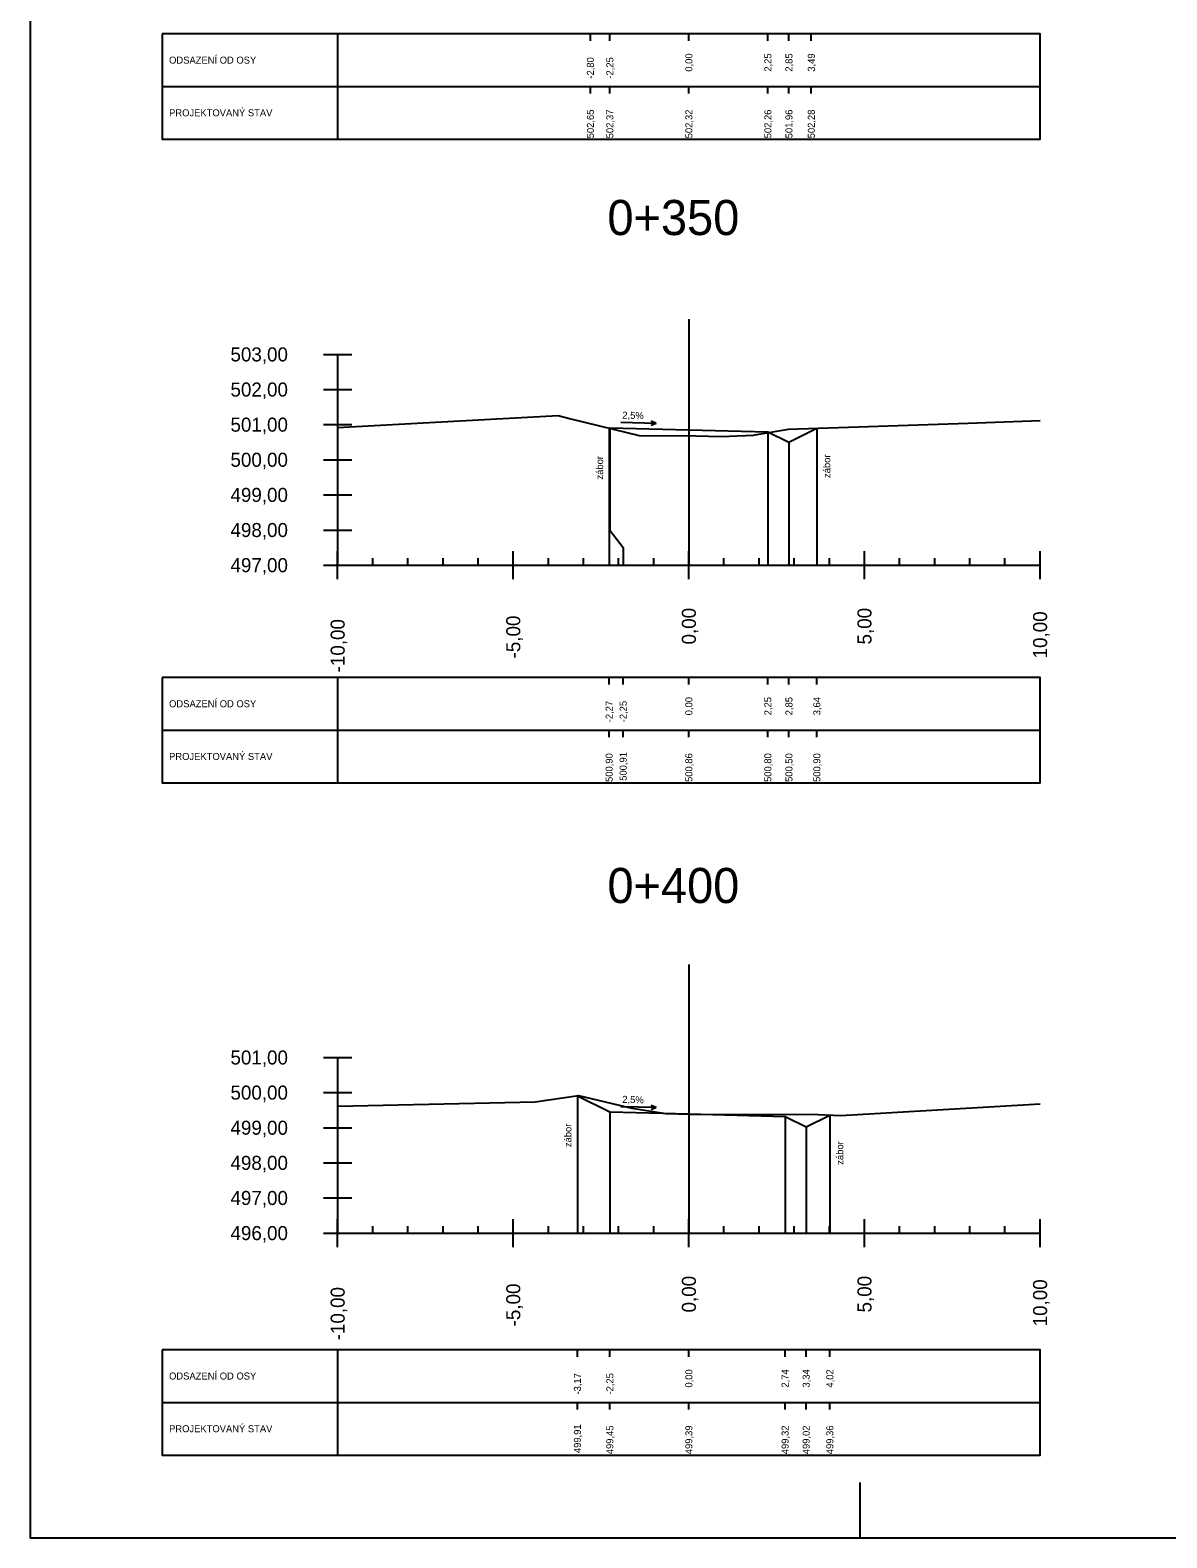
# Model space of a CAD drawing. Extents: x -631407 to -631215, y -1089700 to -1088598.
# Drawn here: x -631407.01 to -631374.65, y -1088943.43 to -1088900.51 of the extents above; entities that cross this region are included whole.
import ezdxf

# ---------------------------------------------------------------- set-up
doc = ezdxf.new("R2010")
doc.units = 0
for name, color, linetype in [('08_LEGENDA_HV', 7, 'Continuous'), ('59', 7, 'Continuous'), ('DTM-Breaklines', 7, 'Continuous'), ('NIVELETA_VYSKY', 7, 'Continuous'), ('REZ_BODY', 7, 'Continuous'), ('REZ_ODSTUPY', 7, 'Continuous'), ('REZ_POPIS', 7, 'Continuous'), ('REZ_RAMY', 7, 'Continuous'), ('REZ_STANICENI', 7, 'Continuous'), ('REZ_SVISLE', 7, 'Continuous'), ('REZ_TENKA', 7, 'Continuous'), ('REZ_TLUSTA', 7, 'Continuous'), ('TABULKA_POPIS', 7, 'Continuous'), ('TEREN', 7, 'Continuous'), ('zábor', 7, 'Continuous')]:
    doc.layers.add(name, color=color, linetype=linetype)

msp = doc.modelspace()

# ---------------------------------------------------------------- linework, layer by layer
at = {"layer": '08_LEGENDA_HV'}
msp.add_lwpolyline([(-631215.384, -1088943.435), (-631215.384, -1088765.235), (-631407.014, -1088765.235), (-631407.014, -1088943.435)], close=True, dxfattribs=at)
at = {"layer": '59'}
for p, q in [((-631398.658, -1088909.743), (-631397.858, -1088909.743)), ((-631398.258, -1088909.743), (-631398.258, -1088915.743)), ((-631398.658, -1088910.743), (-631397.858, -1088910.743)), ((-631398.658, -1088911.743), (-631397.858, -1088911.743)), ((-631398.658, -1088912.743), (-631397.858, -1088912.743)), ((-631398.658, -1088913.743), (-631397.858, -1088913.743)), ((-631398.658, -1088914.743), (-631397.858, -1088914.743)), ((-631398.658, -1088915.743), (-631397.858, -1088915.743)), ((-631398.658, -1088929.759), (-631397.858, -1088929.759)), ((-631398.258, -1088929.759), (-631398.258, -1088934.759)), ((-631398.658, -1088930.759), (-631397.858, -1088930.759)), ((-631398.658, -1088931.759), (-631397.858, -1088931.759)), ((-631398.658, -1088932.759), (-631397.858, -1088932.759)), ((-631398.658, -1088933.759), (-631397.858, -1088933.759)), ((-631398.658, -1088934.759), (-631397.858, -1088934.759))]:
    msp.add_line(p, q, dxfattribs=at)
at = {"layer": 'DTM-Breaklines'}
msp.add_line((-631383.384, -1088943.435), (-631383.384, -1088941.855), dxfattribs=at)
at = {"layer": 'REZ_RAMY'}
for p, q in [((-631403.258, -1088900.615), (-631403.258, -1088903.615)), ((-631398.258, -1088900.615), (-631398.258, -1088903.615)), ((-631391.062, -1088900.815), (-631391.062, -1088900.615)), ((-631390.508, -1088900.815), (-631390.508, -1088900.615)), ((-631388.258, -1088900.815), (-631388.258, -1088900.615)), ((-631386.008, -1088900.815), (-631386.008, -1088900.615)), ((-631385.408, -1088900.815), (-631385.408, -1088900.615)), ((-631384.771, -1088900.815), (-631384.771, -1088900.615)), ((-631403.258, -1088902.115), (-631378.258, -1088902.115)), ((-631391.062, -1088902.315), (-631391.062, -1088902.115)), ((-631390.508, -1088902.315), (-631390.508, -1088902.115)), ((-631388.258, -1088902.315), (-631388.258, -1088902.115)), ((-631386.008, -1088902.315), (-631386.008, -1088902.115)), ((-631385.408, -1088902.315), (-631385.408, -1088902.115)), ((-631384.771, -1088902.315), (-631384.771, -1088902.115)), ((-631403.258, -1088918.939), (-631403.258, -1088921.939)), ((-631398.258, -1088918.939), (-631398.258, -1088921.939)), ((-631390.529, -1088919.139), (-631390.529, -1088918.939)), ((-631390.129, -1088919.139), (-631390.129, -1088918.939)), ((-631388.258, -1088919.139), (-631388.258, -1088918.939)), ((-631386.008, -1088919.139), (-631386.008, -1088918.939)), ((-631385.408, -1088919.139), (-631385.408, -1088918.939)), ((-631384.613, -1088919.139), (-631384.613, -1088918.939)), ((-631403.258, -1088920.439), (-631378.258, -1088920.439)), ((-631390.529, -1088920.639), (-631390.529, -1088920.439)), ((-631390.129, -1088920.639), (-631390.129, -1088920.439)), ((-631388.258, -1088920.639), (-631388.258, -1088920.439)), ((-631386.008, -1088920.639), (-631386.008, -1088920.439)), ((-631385.408, -1088920.639), (-631385.408, -1088920.439)), ((-631384.613, -1088920.639), (-631384.613, -1088920.439)), ((-631398.258, -1088938.078), (-631398.258, -1088941.078)), ((-631391.432, -1088938.278), (-631391.432, -1088938.078)), ((-631390.508, -1088938.278), (-631390.508, -1088938.078)), ((-631388.258, -1088938.278), (-631388.258, -1088938.078)), ((-631385.518, -1088938.278), (-631385.518, -1088938.078)), ((-631384.918, -1088938.278), (-631384.918, -1088938.078)), ((-631384.243, -1088938.278), (-631384.243, -1088938.078)), ((-631403.258, -1088939.578), (-631378.258, -1088939.578)), ((-631391.432, -1088939.778), (-631391.432, -1088939.578)), ((-631390.508, -1088939.778), (-631390.508, -1088939.578)), ((-631388.258, -1088939.778), (-631388.258, -1088939.578)), ((-631385.518, -1088939.778), (-631385.518, -1088939.578)), ((-631384.918, -1088939.778), (-631384.918, -1088939.578)), ((-631384.243, -1088939.778), (-631384.243, -1088939.578))]:
    msp.add_line(p, q, dxfattribs=at)
for points in [[(-631403.258, -1088900.615), (-631403.258, -1088903.615), (-631378.258, -1088903.615), (-631378.258, -1088900.615)], [(-631403.258, -1088918.939), (-631403.258, -1088921.939), (-631378.258, -1088921.939), (-631378.258, -1088918.939)], [(-631403.258, -1088938.078), (-631403.258, -1088941.078), (-631378.258, -1088941.078), (-631378.258, -1088938.078)]]:
    msp.add_lwpolyline(points, close=True, dxfattribs=at)
at = {"layer": 'REZ_SVISLE'}
for points in [[(-631390.529, -1088911.842), (-631390.529, -1088914.743), (-631390.529, -1088915.243), (-631390.529, -1088915.743)], [(-631390.508, -1088911.832), (-631390.508, -1088914.743), (-631390.129, -1088915.243), (-631390.129, -1088915.743)], [(-631388.258, -1088911.888), (-631388.258, -1088914.743), (-631388.258, -1088915.243), (-631388.258, -1088915.743)], [(-631386.008, -1088911.944), (-631386.008, -1088914.743), (-631386.008, -1088915.243), (-631386.008, -1088915.743)], [(-631384.613, -1088911.847), (-631384.613, -1088914.743), (-631384.613, -1088915.243), (-631384.613, -1088915.743)], [(-631385.408, -1088912.244), (-631385.408, -1088914.743), (-631385.408, -1088915.243), (-631385.408, -1088915.743)], [(-631391.432, -1088930.848), (-631391.432, -1088933.759), (-631391.432, -1088934.259), (-631391.432, -1088934.759)], [(-631390.508, -1088931.31), (-631390.508, -1088933.759), (-631390.508, -1088934.259), (-631390.508, -1088934.759)], [(-631388.258, -1088931.367), (-631388.258, -1088933.759), (-631388.258, -1088934.259), (-631388.258, -1088934.759)], [(-631385.518, -1088931.435), (-631385.518, -1088933.759), (-631385.518, -1088934.259), (-631385.518, -1088934.759)], [(-631384.918, -1088931.735), (-631384.918, -1088933.759), (-631384.918, -1088934.259), (-631384.918, -1088934.759)], [(-631384.243, -1088931.397), (-631384.243, -1088933.759), (-631384.243, -1088934.259), (-631384.243, -1088934.759)]]:
    msp.add_lwpolyline(points, dxfattribs=at)
at = {"layer": 'REZ_TENKA'}
for p, q in [((-631397.258, -1088915.743), (-631397.258, -1088915.543)), ((-631396.258, -1088915.743), (-631396.258, -1088915.543)), ((-631395.258, -1088915.743), (-631395.258, -1088915.543)), ((-631394.258, -1088915.743), (-631394.258, -1088915.543)), ((-631392.258, -1088915.743), (-631392.258, -1088915.543)), ((-631391.258, -1088915.743), (-631391.258, -1088915.543)), ((-631390.258, -1088915.743), (-631390.258, -1088915.543)), ((-631389.258, -1088915.743), (-631389.258, -1088915.543)), ((-631387.258, -1088915.743), (-631387.258, -1088915.543)), ((-631386.258, -1088915.743), (-631386.258, -1088915.543)), ((-631385.258, -1088915.743), (-631385.258, -1088915.543)), ((-631384.258, -1088915.743), (-631384.258, -1088915.543)), ((-631382.258, -1088915.743), (-631382.258, -1088915.543)), ((-631381.258, -1088915.743), (-631381.258, -1088915.543)), ((-631380.258, -1088915.743), (-631380.258, -1088915.543)), ((-631379.258, -1088915.743), (-631379.258, -1088915.543)), ((-631397.258, -1088934.759), (-631397.258, -1088934.559)), ((-631396.258, -1088934.759), (-631396.258, -1088934.559)), ((-631395.258, -1088934.759), (-631395.258, -1088934.559)), ((-631394.258, -1088934.759), (-631394.258, -1088934.559)), ((-631392.258, -1088934.759), (-631392.258, -1088934.559)), ((-631391.258, -1088934.759), (-631391.258, -1088934.559)), ((-631390.258, -1088934.759), (-631390.258, -1088934.559)), ((-631389.258, -1088934.759), (-631389.258, -1088934.559)), ((-631387.258, -1088934.759), (-631387.258, -1088934.559)), ((-631386.258, -1088934.759), (-631386.258, -1088934.559)), ((-631385.258, -1088934.759), (-631385.258, -1088934.559)), ((-631384.258, -1088934.759), (-631384.258, -1088934.559)), ((-631382.258, -1088934.759), (-631382.258, -1088934.559)), ((-631381.258, -1088934.759), (-631381.258, -1088934.559)), ((-631380.258, -1088934.759), (-631380.258, -1088934.559)), ((-631379.258, -1088934.759), (-631379.258, -1088934.559))]:
    msp.add_line(p, q, dxfattribs=at)
at = {"layer": 'REZ_TLUSTA'}
for p, q in [((-631388.258, -1088908.743), (-631388.258, -1088915.743)), ((-631398.258, -1088916.143), (-631398.258, -1088915.343)), ((-631393.258, -1088916.143), (-631393.258, -1088915.343)), ((-631388.258, -1088916.143), (-631388.258, -1088915.343)), ((-631383.258, -1088916.143), (-631383.258, -1088915.343)), ((-631378.258, -1088916.143), (-631378.258, -1088915.343)), ((-631398.258, -1088915.743), (-631378.258, -1088915.743)), ((-631388.258, -1088927.111), (-631388.258, -1088934.759)), ((-631398.258, -1088935.159), (-631398.258, -1088934.359)), ((-631393.258, -1088935.159), (-631393.258, -1088934.359)), ((-631388.258, -1088935.159), (-631388.258, -1088934.359)), ((-631383.258, -1088935.159), (-631383.258, -1088934.359)), ((-631378.258, -1088935.159), (-631378.258, -1088934.359)), ((-631398.258, -1088934.759), (-631378.258, -1088934.759))]:
    msp.add_line(p, q, dxfattribs=at)
at = {"layer": 'TEREN'}
for points in [[(-631398.258, -1088911.822), (-631391.975, -1088911.486), (-631391.616, -1088911.581), (-631389.634, -1088912.057), (-631388.419, -1088912.05), (-631387.341, -1088912.078), (-631386.42, -1088912.043), (-631386.261, -1088912.014), (-631385.423, -1088911.874), (-631380.303, -1088911.699), (-631378.258, -1088911.629)], [(-631390.529, -1088911.842), (-631390.508, -1088911.832), (-631388.258, -1088911.888), (-631386.008, -1088911.944), (-631385.408, -1088912.244), (-631384.613, -1088911.847)], [(-631398.258, -1088931.141), (-631392.634, -1088931.019), (-631391.397, -1088930.843), (-631389.884, -1088931.206), (-631388.91, -1088931.355), (-631388.229, -1088931.377), (-631385.167, -1088931.387), (-631384.788, -1088931.377), (-631383.936, -1088931.409), (-631378.258, -1088931.082)], [(-631391.432, -1088930.848), (-631390.508, -1088931.31), (-631388.258, -1088931.367), (-631385.518, -1088931.435), (-631384.918, -1088931.735), (-631384.243, -1088931.397)]]:
    msp.add_lwpolyline(points, dxfattribs=at)
at = {"layer": 'zábor'}
for p, q in [((-631389.191, -1088911.708), (-631390.199, -1088911.683)), ((-631389.191, -1088911.708), (-631389.331, -1088911.766)), ((-631389.191, -1088911.708), (-631389.327, -1088911.644)), ((-631389.191, -1088931.187), (-631390.199, -1088931.162)), ((-631389.191, -1088931.187), (-631389.331, -1088931.245)), ((-631389.191, -1088931.187), (-631389.327, -1088931.122))]:
    msp.add_line(p, q, dxfattribs=at)

# ---------------------------------------------------------------- texts
at = {"layer": 'NIVELETA_VYSKY'}
for s, p in [('502,65', (-631390.962, -1088903.591)), ('502,37', (-631390.408, -1088903.591)), ('502,32', (-631388.158, -1088903.591)), ('502,26', (-631385.908, -1088903.591)), ('501,96', (-631385.308, -1088903.591)), ('502,28', (-631384.671, -1088903.591)), ('500,90', (-631390.429, -1088921.915)), ('500,91', (-631390.029, -1088921.882)), ('500,86', (-631388.158, -1088921.915)), ('500,80', (-631385.908, -1088921.915)), ('500,50', (-631385.308, -1088921.915)), ('500,90', (-631384.513, -1088921.915)), ('499,91', (-631391.332, -1088941.021)), ('499,45', (-631390.408, -1088941.054)), ('499,39', (-631388.158, -1088941.054)), ('499,32', (-631385.418, -1088941.054)), ('499,02', (-631384.818, -1088941.054)), ('499,36', (-631384.143, -1088941.054))]:
    msp.add_text(s, height=0.2, rotation=90, dxfattribs=at).set_placement(p)
at = {"layer": 'REZ_BODY'}
for s, p in [('-2,80', (-631390.962, -1088901.892)), ('-2,25', (-631390.408, -1088901.892)), ('0,00', (-631388.158, -1088901.694)), ('2,25', (-631385.908, -1088901.694)), ('2,85', (-631385.308, -1088901.694)), ('3,49', (-631384.671, -1088901.694)), ('-2,27', (-631390.429, -1088920.216)), ('-2,25', (-631390.029, -1088920.216)), ('0,00', (-631388.158, -1088920.018)), ('2,25', (-631385.908, -1088920.018)), ('2,85', (-631385.308, -1088920.018)), ('3,64', (-631384.513, -1088920.018)), ('0,00', (-631388.158, -1088939.157)), ('2,74', (-631385.418, -1088939.157)), ('3,34', (-631384.818, -1088939.157)), ('4,02', (-631384.143, -1088939.157)), ('-3,17', (-631391.332, -1088939.355)), ('-2,25', (-631390.408, -1088939.355))]:
    msp.add_text(s, height=0.2, rotation=90, dxfattribs=at).set_placement(p)
at = {"layer": 'REZ_ODSTUPY'}
for s, p in [('-5,00', (-631393.058, -1088918.398)), ('0,00', (-631388.058, -1088918.001)), ('5,00', (-631383.058, -1088918.001)), ('10,00', (-631378.058, -1088918.398)), ('-10,00', (-631398.058, -1088918.795)), ('0,00', (-631388.058, -1088937.018)), ('5,00', (-631383.058, -1088937.018)), ('10,00', (-631378.058, -1088937.414)), ('-10,00', (-631398.058, -1088937.811)), ('-5,00', (-631393.058, -1088937.414))]:
    msp.add_text(s, height=0.4, rotation=90, dxfattribs=at).set_placement(p)
at = {"layer": 'REZ_POPIS'}
for s, p in [('503,00', (-631401.31, -1088909.943)), ('502,00', (-631401.31, -1088910.943)), ('501,00', (-631401.31, -1088911.943)), ('500,00', (-631401.31, -1088912.943)), ('499,00', (-631401.31, -1088913.943)), ('498,00', (-631401.31, -1088914.943)), ('497,00', (-631401.31, -1088915.943)), ('501,00', (-631401.31, -1088929.959)), ('500,00', (-631401.31, -1088930.959)), ('499,00', (-631401.31, -1088931.959)), ('498,00', (-631401.31, -1088932.959)), ('497,00', (-631401.31, -1088933.959)), ('496,00', (-631401.31, -1088934.959))]:
    msp.add_text(s, height=0.4, dxfattribs=at).set_placement(p)
at = {"layer": 'REZ_STANICENI'}
for s, p in [('0+350', (-631390.577, -1088906.346)), ('0+400', (-631390.577, -1088925.363))]:
    msp.add_text(s, height=1, dxfattribs=at).set_placement(p)
at = {"layer": 'TABULKA_POPIS'}
for s, p in [('ODSAZENÍ OD OSY', (-631403.058, -1088901.465)), ('PROJEKTOVANÝ STAV', (-631403.058, -1088902.965)), ('ODSAZENÍ OD OSY', (-631403.058, -1088919.789)), ('PROJEKTOVANÝ STAV', (-631403.058, -1088921.289)), ('ODSAZENÍ OD OSY', (-631403.058, -1088938.928)), ('PROJEKTOVANÝ STAV', (-631403.058, -1088940.428))]:
    msp.add_text(s, height=0.2, dxfattribs=at).set_placement(p)
at = {"layer": 'zábor'}
for s, rotation, p in [('2,5%', 358.5679, (-631390.155, -1088911.571)), ('zábor', 90, (-631390.699, -1088913.306)), ('zábor', 90, (-631384.231, -1088913.261)), ('2,5%', 358.5679, (-631390.155, -1088931.05)), ('zábor', 90, (-631391.602, -1088932.312)), ('zábor', 90, (-631383.86, -1088932.812))]:
    msp.add_text(s, height=0.2, rotation=rotation, dxfattribs=at).set_placement(p)

doc.saveas('drawing.dxf')
